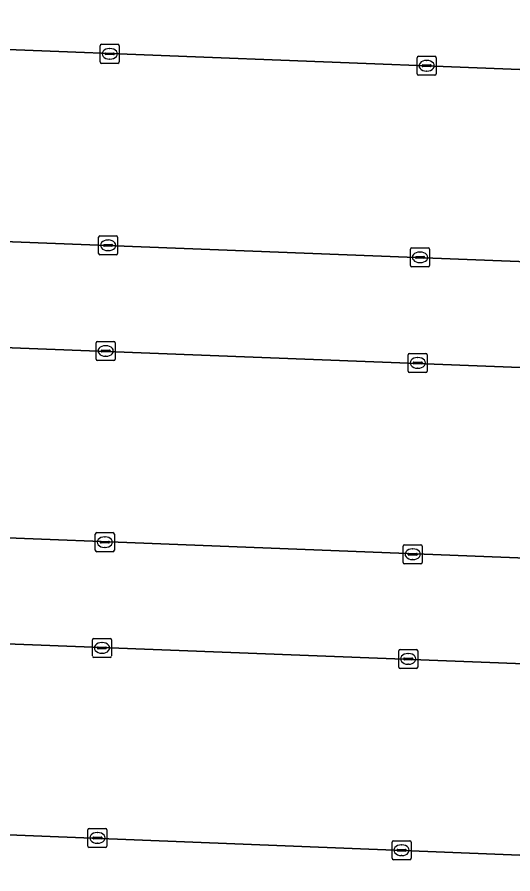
# Model space of a CAD drawing. Extents: x 160888 to 161385, y 386490 to 386908.
# Drawn here: x 160988.45 to 161014.47, y 386632.78 to 386677.78 of the extents above; entities that cross this region are included whole.
import ezdxf

# ---------------------------------------------------------------- set-up
doc = ezdxf.new("R2010")
doc.units = 0
for name, color, linetype in [('IMGEO_Kolk', 7, 'Continuous'), ('IMGEO_Parkeervlak_open', 7, 'Continuous'), ('IMGEO_Rijbaan_lokaal_open', 7, 'Continuous')]:
    doc.layers.add(name, color=color, linetype=linetype)

msp = doc.modelspace()

# ---------------------------------------------------------------- linework, layer by layer
at = {"layer": 'IMGEO_Kolk'}
for p, q in [((160992.811, 386675.423), (160992.811, 386676.275)), ((160992.886, 386676.349), (160993.738, 386676.349)), ((160993.812, 386676.275), (160993.812, 386675.423)), ((160993.07, 386675.843), (160993.07, 386675.855)), ((160993.508, 386675.806), (160993.11, 386675.806)), ((160993.113, 386675.892), (160993.511, 386675.892)), ((160993.299, 386676.129), (160993.324, 386676.129)), ((160993.554, 386675.855), (160993.554, 386675.843)), ((161009.519, 386675.721), (161010.371, 386675.721)), ((160993.738, 386675.349), (160992.886, 386675.349)), ((160993.322, 386675.569), (160993.297, 386675.569)), ((161009.444, 386674.795), (161009.444, 386675.647)), ((161009.746, 386675.264), (161010.144, 386675.264)), ((161009.932, 386675.501), (161009.957, 386675.501)), ((161010.445, 386675.647), (161010.445, 386674.795)), ((161009.703, 386675.215), (161009.703, 386675.227)), ((161010.141, 386675.178), (161009.743, 386675.178)), ((161009.955, 386674.941), (161009.93, 386674.941)), ((161010.187, 386675.227), (161010.187, 386675.215)), ((161010.371, 386674.721), (161009.519, 386674.721)), ((160992.8, 386666.292), (160993.652, 386666.292)), ((160992.725, 386665.366), (160992.725, 386666.218)), ((160992.984, 386665.786), (160992.984, 386665.798)), ((160993.027, 386665.835), (160993.425, 386665.835)), ((160993.213, 386666.072), (160993.238, 386666.072)), ((160993.468, 386665.798), (160993.468, 386665.786)), ((160993.726, 386666.218), (160993.726, 386665.366)), ((160993.422, 386665.749), (160993.024, 386665.749)), ((160993.236, 386665.512), (160993.211, 386665.512)), ((161009.096, 386664.735), (161009.096, 386665.587)), ((161009.171, 386665.661), (161010.023, 386665.661)), ((161009.584, 386665.441), (161009.609, 386665.441)), ((161010.097, 386665.587), (161010.097, 386664.735)), ((160993.652, 386665.292), (160992.8, 386665.292)), ((161009.355, 386665.155), (161009.355, 386665.167)), ((161009.793, 386665.118), (161009.395, 386665.118)), ((161009.398, 386665.204), (161009.796, 386665.204)), ((161009.839, 386665.167), (161009.839, 386665.155)), ((161010.023, 386664.661), (161009.171, 386664.661)), ((161009.607, 386664.881), (161009.582, 386664.881)), ((160992.597, 386659.816), (160992.597, 386660.668)), ((160992.672, 386660.742), (160993.524, 386660.742)), ((160993.085, 386660.522), (160993.11, 386660.522)), ((160993.598, 386660.668), (160993.598, 386659.816)), ((160992.856, 386660.236), (160992.856, 386660.248)), ((160993.294, 386660.199), (160992.896, 386660.199)), ((160992.899, 386660.285), (160993.297, 386660.285)), ((160993.108, 386659.962), (160993.083, 386659.962)), ((160993.34, 386660.248), (160993.34, 386660.236)), ((161008.975, 386659.19), (161008.975, 386660.042)), ((161009.05, 386660.116), (161009.902, 386660.116)), ((161009.976, 386660.042), (161009.976, 386659.19)), ((160993.524, 386659.742), (160992.672, 386659.742)), ((161009.234, 386659.61), (161009.234, 386659.622)), ((161009.672, 386659.573), (161009.274, 386659.573)), ((161009.277, 386659.659), (161009.675, 386659.659)), ((161009.463, 386659.896), (161009.488, 386659.896)), ((161009.718, 386659.622), (161009.718, 386659.61)), ((161009.902, 386659.116), (161009.05, 386659.116)), ((161009.486, 386659.336), (161009.461, 386659.336)), ((160992.554, 386649.776), (160992.554, 386650.628)), ((160992.629, 386650.702), (160993.481, 386650.702)), ((160993.555, 386650.628), (160993.555, 386649.776)), ((160992.813, 386650.196), (160992.813, 386650.208)), ((160993.251, 386650.159), (160992.853, 386650.159)), ((160992.856, 386650.245), (160993.254, 386650.245)), ((160993.042, 386650.482), (160993.067, 386650.482)), ((160993.297, 386650.208), (160993.297, 386650.196)), ((161008.787, 386650.067), (161009.639, 386650.067)), ((160993.481, 386649.702), (160992.629, 386649.702)), ((160993.065, 386649.922), (160993.04, 386649.922)), ((161008.712, 386649.141), (161008.712, 386649.993)), ((161009.014, 386649.61), (161009.412, 386649.61)), ((161009.2, 386649.847), (161009.225, 386649.847)), ((161009.713, 386649.993), (161009.713, 386649.141)), ((161008.971, 386649.561), (161008.971, 386649.573)), ((161009.409, 386649.524), (161009.011, 386649.524)), ((161009.223, 386649.287), (161009.198, 386649.287)), ((161009.455, 386649.573), (161009.455, 386649.561)), ((161009.639, 386649.067), (161008.787, 386649.067)), ((160992.478, 386645.149), (160993.33, 386645.149)), ((160992.403, 386644.223), (160992.403, 386645.075)), ((160992.662, 386644.643), (160992.662, 386644.655)), ((160992.705, 386644.692), (160993.103, 386644.692)), ((160992.891, 386644.929), (160992.916, 386644.929)), ((160993.146, 386644.655), (160993.146, 386644.643)), ((160993.404, 386645.075), (160993.404, 386644.223)), ((160993.1, 386644.606), (160992.702, 386644.606)), ((160992.914, 386644.369), (160992.889, 386644.369)), ((161008.475, 386643.644), (161008.475, 386644.496)), ((161008.55, 386644.57), (161009.402, 386644.57)), ((161008.963, 386644.35), (161008.988, 386644.35)), ((161009.476, 386644.496), (161009.476, 386643.644)), ((160993.33, 386644.149), (160992.478, 386644.149)), ((161008.734, 386644.064), (161008.734, 386644.076)), ((161009.172, 386644.027), (161008.774, 386644.027)), ((161008.777, 386644.113), (161009.175, 386644.113)), ((161008.986, 386643.79), (161008.961, 386643.79)), ((161009.218, 386644.076), (161009.218, 386644.064)), ((161009.402, 386643.57), (161008.55, 386643.57)), ((160992.163, 386634.244), (160992.163, 386635.096)), ((160992.238, 386635.17), (160993.09, 386635.17)), ((160992.651, 386634.95), (160992.676, 386634.95)), ((160993.164, 386635.096), (160993.164, 386634.244)), ((160992.422, 386634.664), (160992.422, 386634.676)), ((160992.86, 386634.627), (160992.462, 386634.627)), ((160992.465, 386634.713), (160992.863, 386634.713)), ((160992.674, 386634.39), (160992.649, 386634.39)), ((160992.906, 386634.676), (160992.906, 386634.664)), ((161008.127, 386633.597), (161008.127, 386634.449)), ((161008.202, 386634.523), (161009.054, 386634.523)), ((161008.615, 386634.303), (161008.64, 386634.303)), ((161009.128, 386634.449), (161009.128, 386633.597)), ((160993.09, 386634.17), (160992.238, 386634.17)), ((161008.386, 386634.017), (161008.386, 386634.029)), ((161008.824, 386633.98), (161008.426, 386633.98)), ((161008.429, 386634.066), (161008.827, 386634.066)), ((161008.87, 386634.029), (161008.87, 386634.017)), ((161009.054, 386633.523), (161008.202, 386633.523)), ((161008.638, 386633.743), (161008.613, 386633.743))]:
    msp.add_line(p, q, dxfattribs=at)
for points in [[(160992.811, 386675.423), (160992.811, 386676.275)], [(160992.886, 386676.349), (160993.738, 386676.349)], [(160993.812, 386676.275), (160993.812, 386675.423)], [(161009.519, 386675.721), (161010.371, 386675.721)], [(160993.738, 386675.349), (160992.886, 386675.349)], [(161009.444, 386674.795), (161009.444, 386675.647)], [(161010.445, 386675.647), (161010.445, 386674.795)], [(161010.371, 386674.721), (161009.519, 386674.721)], [(160992.8, 386666.292), (160993.652, 386666.292)], [(160992.725, 386665.366), (160992.725, 386666.218)], [(160993.726, 386666.218), (160993.726, 386665.366)], [(161009.096, 386664.735), (161009.096, 386665.587)], [(161009.171, 386665.661), (161010.023, 386665.661)], [(161010.097, 386665.587), (161010.097, 386664.735)], [(160993.652, 386665.292), (160992.8, 386665.292)], [(161010.023, 386664.661), (161009.171, 386664.661)], [(160992.597, 386659.816), (160992.597, 386660.668)], [(160992.672, 386660.742), (160993.524, 386660.742)], [(160993.598, 386660.668), (160993.598, 386659.816)], [(161008.975, 386659.19), (161008.975, 386660.042)], [(161009.05, 386660.116), (161009.902, 386660.116)], [(161009.976, 386660.042), (161009.976, 386659.19)], [(160993.524, 386659.742), (160992.672, 386659.742)], [(161009.902, 386659.116), (161009.05, 386659.116)], [(160992.554, 386649.776), (160992.554, 386650.628)], [(160992.629, 386650.702), (160993.481, 386650.702)], [(160993.555, 386650.628), (160993.555, 386649.776)], [(161008.787, 386650.067), (161009.639, 386650.067)], [(160993.481, 386649.702), (160992.629, 386649.702)], [(161008.712, 386649.141), (161008.712, 386649.993)], [(161009.713, 386649.993), (161009.713, 386649.141)], [(161009.639, 386649.067), (161008.787, 386649.067)], [(160992.478, 386645.149), (160993.33, 386645.149)], [(160992.403, 386644.223), (160992.403, 386645.075)], [(160993.404, 386645.075), (160993.404, 386644.223)], [(161008.475, 386643.644), (161008.475, 386644.496)], [(161008.55, 386644.57), (161009.402, 386644.57)], [(161009.476, 386644.496), (161009.476, 386643.644)], [(160993.33, 386644.149), (160992.478, 386644.149)], [(161009.402, 386643.57), (161008.55, 386643.57)], [(160992.163, 386634.244), (160992.163, 386635.096)], [(160992.238, 386635.17), (160993.09, 386635.17)], [(160993.164, 386635.096), (160993.164, 386634.244)], [(161008.127, 386633.597), (161008.127, 386634.449)], [(161008.202, 386634.523), (161009.054, 386634.523)], [(161009.128, 386634.449), (161009.128, 386633.597)], [(160993.09, 386634.17), (160992.238, 386634.17)], [(161009.054, 386633.523), (161008.202, 386633.523)]]:
    msp.add_lwpolyline(points, dxfattribs=at)
for centre, radius, start, end in [((160992.888, 386676.273), 0.0765, 91.552, 178.448), ((160992.888, 386676.273), 0.0765, 91.552, 178.448), ((160993.736, 386676.273), 0.0765, 1.552, 88.448), ((160993.736, 386676.273), 0.0765, 1.552, 88.448), ((160993.11, 386675.852), 0.0403, 85.8775, 175.7526), ((160993.107, 386675.842), 0.0366, 178.938, 274.7102), ((160993.511, 386675.849), 0.043, 264.8664, 352.4533), ((160993.515, 386675.854), 0.0386, 1.7309, 96.639), ((161009.521, 386675.645), 0.0765, 91.552, 178.448), ((161009.521, 386675.645), 0.0765, 91.552, 178.448), ((161010.369, 386675.645), 0.0765, 1.552, 88.448), ((161010.369, 386675.645), 0.0765, 1.552, 88.448), ((160992.888, 386675.425), 0.0765, 181.552, 268.448), ((160992.888, 386675.425), 0.0765, 181.552, 268.448), ((160993.736, 386675.425), 0.0765, 271.552, 358.448), ((160993.736, 386675.425), 0.0765, 271.552, 358.448), ((161009.743, 386675.224), 0.0403, 85.8775, 175.7526), ((161010.148, 386675.226), 0.0386, 1.7309, 96.639), ((161009.521, 386674.797), 0.0765, 181.552, 268.448), ((161009.521, 386674.797), 0.0765, 181.552, 268.448), ((161009.74, 386675.214), 0.0366, 178.938, 274.7102), ((161010.144, 386675.221), 0.043, 264.8664, 352.4533), ((161010.369, 386674.797), 0.0765, 271.552, 358.448), ((161010.369, 386674.797), 0.0765, 271.552, 358.448), ((160992.802, 386666.216), 0.0765, 91.552, 178.448), ((160992.802, 386666.216), 0.0765, 91.552, 178.448), ((160993.65, 386666.216), 0.0765, 1.552, 88.448), ((160993.65, 386666.216), 0.0765, 1.552, 88.448), ((160993.024, 386665.795), 0.0403, 85.8775, 175.7526), ((160993.021, 386665.785), 0.0366, 178.938, 274.7102), ((160993.425, 386665.792), 0.043, 264.8664, 352.4533), ((160993.429, 386665.797), 0.0386, 1.7309, 96.639), ((160992.802, 386665.368), 0.0765, 181.552, 268.448), ((160992.802, 386665.368), 0.0765, 181.552, 268.448), ((160993.65, 386665.368), 0.0765, 271.552, 358.448), ((160993.65, 386665.368), 0.0765, 271.552, 358.448), ((161009.173, 386665.585), 0.0765, 91.552, 178.448), ((161009.173, 386665.585), 0.0765, 91.552, 178.448), ((161010.021, 386665.585), 0.0765, 1.552, 88.448), ((161010.021, 386665.585), 0.0765, 1.552, 88.448), ((161009.395, 386665.164), 0.0403, 85.8775, 175.7526), ((161009.392, 386665.154), 0.0366, 178.938, 274.7102), ((161009.796, 386665.161), 0.043, 264.8664, 352.4533), ((161009.8, 386665.166), 0.0386, 1.7309, 96.639), ((161009.173, 386664.737), 0.0765, 181.552, 268.448), ((161009.173, 386664.737), 0.0765, 181.552, 268.448), ((161010.021, 386664.737), 0.0765, 271.552, 358.448), ((161010.021, 386664.737), 0.0765, 271.552, 358.448), ((160992.674, 386660.666), 0.0765, 91.552, 178.448), ((160992.674, 386660.666), 0.0765, 91.552, 178.448), ((160993.522, 386660.666), 0.0765, 1.552, 88.448), ((160993.522, 386660.666), 0.0765, 1.552, 88.448), ((160992.896, 386660.245), 0.0403, 85.8775, 175.7526), ((160992.893, 386660.235), 0.0366, 178.938, 274.7102), ((160993.297, 386660.242), 0.043, 264.8664, 352.4533), ((160993.301, 386660.247), 0.0386, 1.7309, 96.639), ((161009.052, 386660.04), 0.0765, 91.552, 178.448), ((161009.052, 386660.04), 0.0765, 91.552, 178.448), ((161009.9, 386660.04), 0.0765, 1.552, 88.448), ((161009.9, 386660.04), 0.0765, 1.552, 88.448), ((160992.674, 386659.818), 0.0765, 181.552, 268.448), ((160992.674, 386659.818), 0.0765, 181.552, 268.448), ((160993.522, 386659.818), 0.0765, 271.552, 358.448), ((160993.522, 386659.818), 0.0765, 271.552, 358.448), ((161009.274, 386659.619), 0.0403, 85.8775, 175.7526), ((161009.271, 386659.609), 0.0366, 178.938, 274.7102), ((161009.675, 386659.616), 0.043, 264.8664, 352.4533), ((161009.679, 386659.621), 0.0386, 1.7309, 96.639), ((161009.052, 386659.192), 0.0765, 181.552, 268.448), ((161009.052, 386659.192), 0.0765, 181.552, 268.448), ((161009.9, 386659.192), 0.0765, 271.552, 358.448), ((161009.9, 386659.192), 0.0765, 271.552, 358.448), ((160992.631, 386650.626), 0.0765, 91.552, 178.448), ((160992.631, 386650.626), 0.0765, 91.552, 178.448), ((160993.479, 386650.626), 0.0765, 1.552, 88.448), ((160993.479, 386650.626), 0.0765, 1.552, 88.448), ((160992.853, 386650.205), 0.0403, 85.8775, 175.7526), ((160992.85, 386650.195), 0.0366, 178.938, 274.7102), ((160993.254, 386650.202), 0.043, 264.8664, 352.4533), ((160993.258, 386650.207), 0.0386, 1.7309, 96.639), ((161008.789, 386649.991), 0.0765, 91.552, 178.448), ((161008.789, 386649.991), 0.0765, 91.552, 178.448), ((161009.637, 386649.991), 0.0765, 1.552, 88.448), ((161009.637, 386649.991), 0.0765, 1.552, 88.448), ((160992.631, 386649.778), 0.0765, 181.552, 268.448), ((160992.631, 386649.778), 0.0765, 181.552, 268.448), ((160993.479, 386649.778), 0.0765, 271.552, 358.448), ((160993.479, 386649.778), 0.0765, 271.552, 358.448), ((161009.011, 386649.57), 0.0403, 85.8775, 175.7526), ((161009.416, 386649.572), 0.0386, 1.7309, 96.639), ((161008.789, 386649.143), 0.0765, 181.552, 268.448), ((161008.789, 386649.143), 0.0765, 181.552, 268.448), ((161009.008, 386649.56), 0.0366, 178.938, 274.7102), ((161009.412, 386649.567), 0.043, 264.8664, 352.4533), ((161009.637, 386649.143), 0.0765, 271.552, 358.448), ((161009.637, 386649.143), 0.0765, 271.552, 358.448), ((160992.48, 386645.073), 0.0765, 91.552, 178.448), ((160992.48, 386645.073), 0.0765, 91.552, 178.448), ((160993.328, 386645.073), 0.0765, 1.552, 88.448), ((160993.328, 386645.073), 0.0765, 1.552, 88.448), ((160992.702, 386644.652), 0.0403, 85.8775, 175.7526), ((160992.699, 386644.642), 0.0366, 178.938, 274.7102), ((160993.103, 386644.649), 0.043, 264.8664, 352.4533), ((160993.107, 386644.654), 0.0386, 1.7309, 96.639), ((160992.48, 386644.225), 0.0765, 181.552, 268.448), ((160992.48, 386644.225), 0.0765, 181.552, 268.448), ((160993.328, 386644.225), 0.0765, 271.552, 358.448), ((160993.328, 386644.225), 0.0765, 271.552, 358.448), ((161008.552, 386644.494), 0.0765, 91.552, 178.448), ((161008.552, 386644.494), 0.0765, 91.552, 178.448), ((161009.4, 386644.494), 0.0765, 1.552, 88.448), ((161009.4, 386644.494), 0.0765, 1.552, 88.448), ((161008.774, 386644.073), 0.0403, 85.8775, 175.7526), ((161008.771, 386644.063), 0.0366, 178.938, 274.7102), ((161009.175, 386644.07), 0.043, 264.8664, 352.4533), ((161009.179, 386644.075), 0.0386, 1.7309, 96.639), ((161008.552, 386643.646), 0.0765, 181.552, 268.448), ((161008.552, 386643.646), 0.0765, 181.552, 268.448), ((161009.4, 386643.646), 0.0765, 271.552, 358.448), ((161009.4, 386643.646), 0.0765, 271.552, 358.448), ((160992.24, 386635.094), 0.0765, 91.552, 178.448), ((160992.24, 386635.094), 0.0765, 91.552, 178.448), ((160993.088, 386635.094), 0.0765, 1.552, 88.448), ((160993.088, 386635.094), 0.0765, 1.552, 88.448), ((160992.462, 386634.673), 0.0403, 85.8775, 175.7526), ((160992.459, 386634.663), 0.0366, 178.938, 274.7102), ((160992.863, 386634.67), 0.043, 264.8664, 352.4533), ((160992.867, 386634.675), 0.0386, 1.7309, 96.639), ((161008.204, 386634.447), 0.0765, 91.552, 178.448), ((161008.204, 386634.447), 0.0765, 91.552, 178.448), ((161009.052, 386634.447), 0.0765, 1.552, 88.448), ((161009.052, 386634.447), 0.0765, 1.552, 88.448), ((160992.24, 386634.246), 0.0765, 181.552, 268.448), ((160992.24, 386634.246), 0.0765, 181.552, 268.448), ((160993.088, 386634.246), 0.0765, 271.552, 358.448), ((160993.088, 386634.246), 0.0765, 271.552, 358.448), ((161008.426, 386634.026), 0.0403, 85.8775, 175.7526), ((161008.423, 386634.016), 0.0366, 178.938, 274.7102), ((161008.827, 386634.023), 0.043, 264.8664, 352.4533), ((161008.831, 386634.028), 0.0386, 1.7309, 96.639), ((161008.204, 386633.599), 0.0765, 181.552, 268.448), ((161008.204, 386633.599), 0.0765, 181.552, 268.448), ((161009.052, 386633.599), 0.0765, 271.552, 358.448), ((161009.052, 386633.599), 0.0765, 271.552, 358.448)]:
    msp.add_arc(centre, radius, start, end, dxfattribs=at)
for centre, major_axis, ratio, start_param, end_param in [((160993.298, 386675.849), (-0.387, 0.002), 0.722429, 4.712389, 7.853982), ((160993.323, 386675.849), (-0.39, 0.002), 0.717154, 1.570796, 4.712389), ((161009.931, 386675.221), (-0.387, 0.002), 0.722429, 4.712389, 7.853982), ((161009.956, 386675.221), (-0.39, 0.002), 0.717154, 1.570796, 4.712389), ((160993.212, 386665.792), (-0.387, 0.002), 0.722429, 4.712389, 7.853982), ((160993.237, 386665.792), (-0.39, 0.002), 0.717154, 1.570796, 4.712389), ((161009.583, 386665.161), (-0.387, 0.002), 0.722429, 4.712389, 7.853982), ((161009.608, 386665.161), (-0.39, 0.002), 0.717154, 1.570796, 4.712389), ((160993.084, 386660.242), (-0.387, 0.002), 0.722429, 4.712389, 7.853982), ((160993.109, 386660.242), (-0.39, 0.002), 0.717154, 1.570796, 4.712389), ((161009.462, 386659.616), (-0.387, 0.002), 0.722429, 4.712389, 7.853982), ((161009.487, 386659.616), (-0.39, 0.002), 0.717154, 1.570796, 4.712389), ((160993.041, 386650.202), (-0.387, 0.002), 0.722429, 4.712389, 7.853982), ((160993.066, 386650.202), (-0.39, 0.002), 0.717154, 1.570796, 4.712389), ((161009.199, 386649.567), (-0.387, 0.002), 0.722429, 4.712389, 7.853982), ((161009.224, 386649.567), (-0.39, 0.002), 0.717154, 1.570796, 4.712389), ((160992.89, 386644.649), (-0.387, 0.002), 0.722429, 4.712389, 7.853982), ((160992.915, 386644.649), (-0.39, 0.002), 0.717154, 1.570796, 4.712389), ((161008.962, 386644.07), (-0.387, 0.002), 0.722429, 4.712389, 7.853982), ((161008.987, 386644.07), (-0.39, 0.002), 0.717154, 1.570796, 4.712389), ((160992.65, 386634.67), (-0.387, 0.002), 0.722429, 4.712389, 7.853982), ((160992.675, 386634.67), (-0.39, 0.002), 0.717154, 1.570796, 4.712389), ((161008.614, 386634.023), (-0.387, 0.002), 0.722429, 4.712389, 7.853982), ((161008.639, 386634.023), (-0.39, 0.002), 0.717154, 1.570796, 4.712389)]:
    msp.add_ellipse(centre, major_axis=major_axis, ratio=ratio, start_param=start_param, end_param=end_param, dxfattribs=at)
at = {"layer": 'IMGEO_Parkeervlak_open'}
for points in [[(161036.781, 386674.177), (160972.245, 386676.687), (160950.897, 386677.422)], [(160947.905, 386667.655), (160957.568, 386667.174), (161036.379, 386664.101), (161036.781, 386674.177)], [(160947.332, 386652.027), (161035.71, 386648.555), (161036.099, 386658.544), (160972.345, 386661.014), (160947.886, 386662.062)], [(160951.973, 386636.202), (160956.53, 386636.138), (160970.798, 386635.505), (161035.101, 386632.951), (161035.444, 386643.02), (160957.083, 386646.047), (160952.387, 386646.291)]]:
    msp.add_lwpolyline(points, dxfattribs=at)
at = {"layer": 'IMGEO_Rijbaan_lokaal_open'}
for points in [[(160950.897, 386677.422), (160972.245, 386676.687), (161036.781, 386674.177), (161036.84, 386675.667), (161036.849, 386675.884), (161036.936, 386678.112), (161037.043, 386680.849), (161037.447, 386691.163), (161037.565, 386694.192), (161037.585, 386694.495), (161037.634, 386695.381), (161037.718, 386697.581), (161037.833, 386700.602), (161037.755, 386701.504)], [(160947.691, 386662.043), (160947.886, 386662.062), (160972.345, 386661.014), (161036.099, 386658.544), (161036.158, 386658.546), (161036.379, 386664.101), (160957.568, 386667.174), (160947.905, 386667.655)], [(160951.57, 386646.317), (160952.191, 386646.297), (160952.387, 386646.291), (160957.083, 386646.047), (161035.444, 386643.02), (161035.71, 386648.555), (160947.332, 386652.027)], [(160954.072, 386630.781), (160954.214, 386630.767), (161034.841, 386627.484), (161035.101, 386632.951), (160970.798, 386635.505), (160956.53, 386636.138), (160951.973, 386636.202), (160951.872, 386636.193)]]:
    msp.add_lwpolyline(points, dxfattribs=at)

doc.saveas('drawing.dxf')
